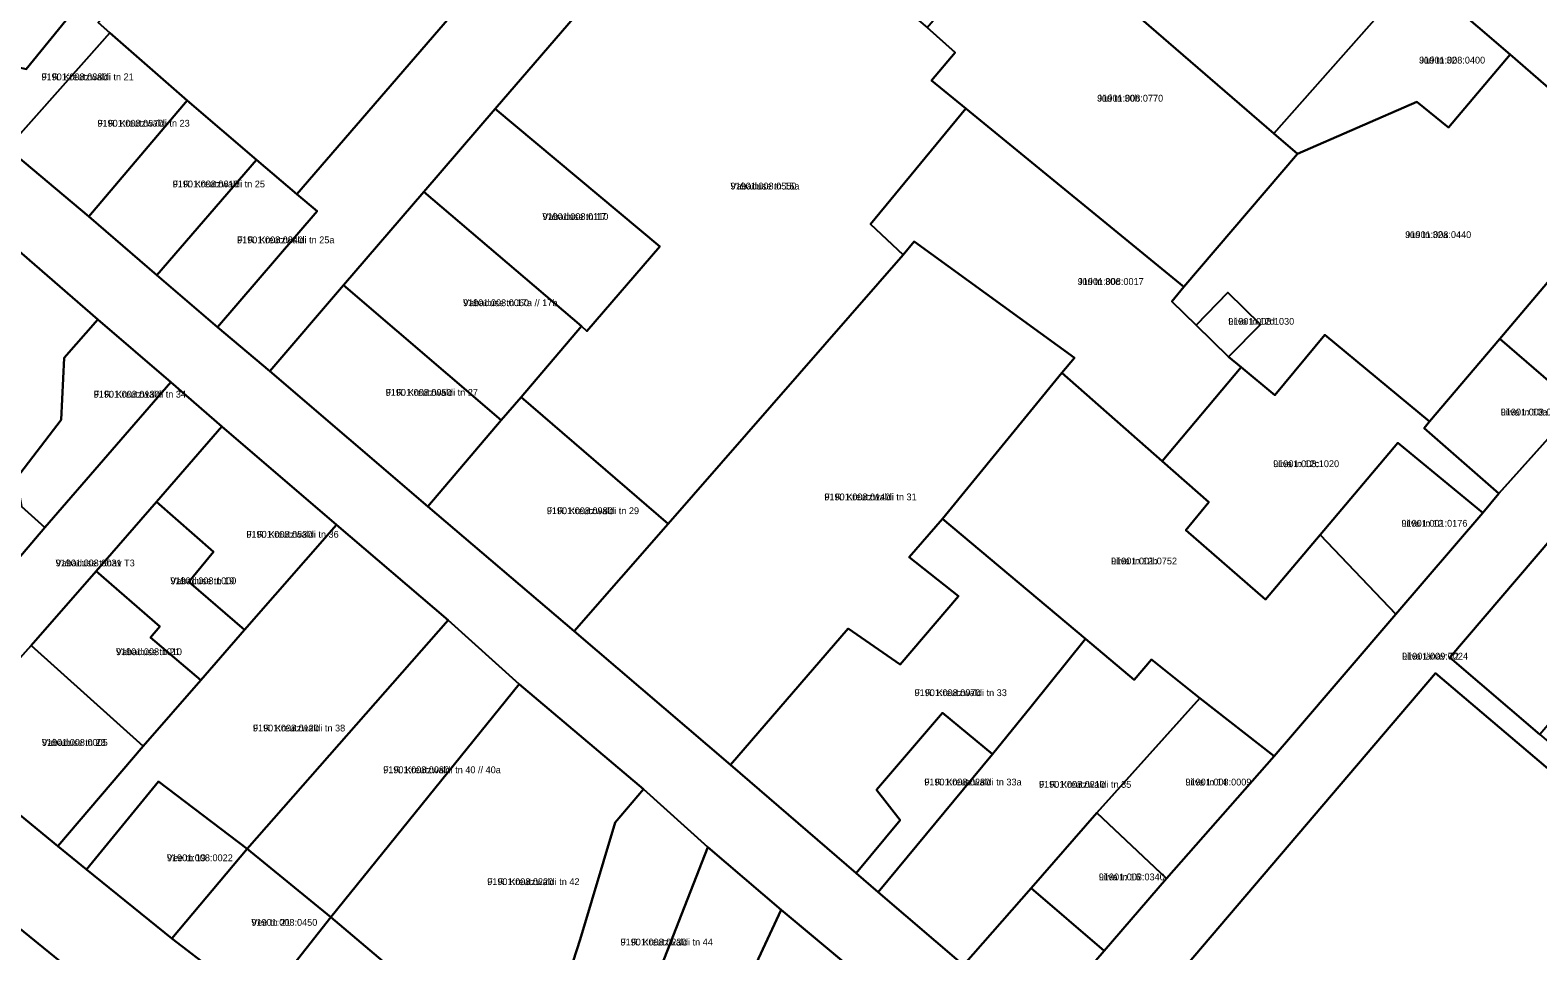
# Model space of a CAD drawing. Extents: x 675810 to 681273, y 6411190 to 6417565.
# Drawn here: x 677826.5 to 678158, y 6415256.1 to 6415458.6 of the extents above; entities that cross this region are included whole.
import ezdxf

# ---------------------------------------------------------------- set-up
doc = ezdxf.new("R2010")
doc.units = 0
for name, color, linetype in [('L_AADRESS', 7, 'Continuous'), ('PIIR', 7, 'Continuous'), ('TUNNUS', 7, 'Continuous')]:
    doc.layers.add(name, color=color, linetype=linetype)

msp = doc.modelspace()

# ---------------------------------------------------------------- linework, layer by layer
at = {"layer": 'PIIR'}
for points in [[(678181.09, 6415427.91), (678151.94, 6415453.26), (678131.07, 6415471.16), (678101.64, 6415496.5), (678070.82, 6415461.05), (678066.65, 6415464.64), (678097.47, 6415500.09), (678064.7, 6415528.45), (678029.89, 6415558.54), (678018.89, 6415568.59), (678010.38, 6415575.72), (677983.48, 6415598.78), (677963.18, 6415616.09), (677950.54, 6415626.89), (677940.26, 6415635.63), (677918.32, 6415654.28), (677884.76, 6415683.55), (677867.43, 6415698.31), (677831.96, 6415720.82), (677830.81, 6415727.16), (677801.5, 6415752.2)], [(677821.56, 6415432.66), (677839.41, 6415417.62), (677854.36, 6415404.7), (677867.67, 6415393.29), (677879.19, 6415383.64), (677913.91, 6415353.85), (677946.15, 6415326.41), (677980.48, 6415297.04), (678008.08, 6415273.19), (678012.96, 6415269), (678031.73, 6415252.94)], [(678014.26, 6415246.19), (677991.64, 6415265.17), (677975.47, 6415278.9), (677961.35, 6415291.71), (677934.03, 6415314.81), (677918.38, 6415328.82), (677893.85, 6415349.8), (677868.64, 6415371.47), (677857.43, 6415381.2), (677841.37, 6415395.02), (677809, 6415423.1)], [(677806.4, 6415300.64), (677832.58, 6415279.14), (677838.91, 6415273.98), (677857.64, 6415258.81), (677877.18, 6415243.9), (677895.15, 6415228.47), (677913.61, 6415213.61), (677932.62, 6415198.39), (677951.06, 6415183.53), (677965.28, 6415172.19), (677980.8, 6415159.74), (677968.44, 6415145.74), (677954, 6415157.96), (677905, 6415195.77), (677894.7, 6415183.14), (677886.73, 6415189.56), (677881.49, 6415183.06), (677872.93, 6415190.08), (677875.38, 6415200.45), (677884.79, 6415212.15), (677874.3, 6415220.63), (677833.78, 6415253.28), (677793.94, 6415285.62)]]:
    msp.add_lwpolyline(points, dxfattribs=at)
for points in [[(677939.15, 6415495.17), (677942.44, 6415488.99), (677885.15, 6415422.56), (677876.27, 6415430.13), (677861.05, 6415443.12), (677844.04, 6415458.03), (677841.47, 6415460.28), (677849.59, 6415469.04), (677858, 6415478.15), (677841.91, 6415492.28), (677783.11, 6415541.62), (677793.25, 6415553.63), (677795.68, 6415551.77), (677812.82, 6415571.64), (677842.69, 6415606.39), (677844.64, 6415608.67), (677849.65, 6415604.71), (677905.42, 6415560.52), (677907.63, 6415562.8), (677911.67, 6415559.3), (677933.66, 6415540.22), (677949.24, 6415526.71), (677959.46, 6415517.95)], [(678018.89, 6415568.59), (678029.89, 6415558.54), (678006.85, 6415531.85), (677980.38, 6415501.17), (677968.13, 6415486.99), (677928.73, 6415441.3), (677913.03, 6415423.03), (677895.43, 6415402.54), (677879.19, 6415383.64), (677867.67, 6415393.29), (677889.64, 6415418.81), (677885.15, 6415422.56), (677942.44, 6415488.99), (677947.03, 6415485.15), (677968.7, 6415510.02), (677979.77, 6415522.93), (677996.11, 6415542.02)], [(678101.64, 6415496.5), (678131.07, 6415471.16), (678099.98, 6415435.92), (678070.82, 6415461.05)], [(677849.59, 6415469.04), (677844.71, 6415473.53), (677825.64, 6415450.04), (677815.63, 6415452.36), (677808.38, 6415444), (677806.89, 6415445.16), (677829.39, 6415475.44), (677841.91, 6415492.28), (677858, 6415478.15)], [(677968.13, 6415486.99), (677976.68, 6415479.77), (677983.79, 6415482.8), (678000.6, 6415478.81), (678023.7, 6415459.23), (678029.87, 6415453.73), (678024.65, 6415447.54), (678032.24, 6415441.38), (678011.23, 6415415.93), (678018.43, 6415409.23), (677966.75, 6415350.05), (677934.44, 6415377.93), (677947.73, 6415393.51), (677948.93, 6415392.45), (677964.97, 6415411.06), (677928.73, 6415441.3)], [(678024.65, 6415447.54), (678029.87, 6415453.73), (678023.7, 6415459.23), (678030.59, 6415467.34), (678044.62, 6415483.63), (678066.65, 6415464.64), (678070.82, 6415461.05), (678099.98, 6415435.92), (678105.17, 6415431.39), (678080.12, 6415402.19), (678032.24, 6415441.38)], [(677849.59, 6415469.04), (677841.47, 6415460.28), (677844.04, 6415458.03), (677838.9, 6415452.24), (677821.56, 6415432.66), (677808.38, 6415444), (677815.63, 6415452.36), (677825.64, 6415450.04), (677844.71, 6415473.53)], [(678099.98, 6415435.92), (678131.07, 6415471.16), (678151.94, 6415453.26), (678138.38, 6415437.18), (678131.41, 6415442.85), (678105.17, 6415431.39)], [(677838.9, 6415452.24), (677844.04, 6415458.03), (677861.05, 6415443.12), (677839.41, 6415417.62), (677821.56, 6415432.66)], [(678138.38, 6415437.18), (678151.94, 6415453.26), (678181.09, 6415427.91), (678149.63, 6415390.76), (678134.18, 6415372.53), (678111.15, 6415391.61), (678100.19, 6415378.37), (678092.79, 6415384.48), (678090.01, 6415386.76), (678096.98, 6415393.88), (678089.85, 6415400.89), (678082.84, 6415393.75), (678077.52, 6415398.96), (678080.12, 6415402.19), (678105.17, 6415431.39), (678131.41, 6415442.85)], [(677876.27, 6415430.13), (677854.36, 6415404.7), (677839.41, 6415417.62), (677861.05, 6415443.12)], [(677928.73, 6415441.3), (677964.97, 6415411.06), (677948.93, 6415392.45), (677947.73, 6415393.51), (677913.03, 6415423.03)], [(678032.24, 6415441.38), (678080.12, 6415402.19), (678077.52, 6415398.96), (678082.84, 6415393.75), (678090.01, 6415386.76), (678092.79, 6415384.48), (678075.37, 6415363.8), (678053.33, 6415383.28), (678056.1, 6415386.59), (678020.86, 6415412.13), (678018.43, 6415409.23), (678011.23, 6415415.93)], [(677885.15, 6415422.56), (677889.64, 6415418.81), (677867.67, 6415393.29), (677854.36, 6415404.7), (677876.27, 6415430.13)], [(678149.63, 6415390.76), (678181.09, 6415427.91), (678198.81, 6415413.28), (678166.7, 6415375.98)], [(677809, 6415423.1), (677841.37, 6415395.02), (677834.02, 6415386.52), (677833.31, 6415372.88), (677823.52, 6415360.05), (677824.57, 6415353.84), (677829.76, 6415349.23), (677814.91, 6415331.84), (677791.89, 6415350.81), (677789.19, 6415347.45), (677772.54, 6415327.91), (677767.49, 6415333.18), (677779.28, 6415346.77), (677778.51, 6415356.3), (677765.65, 6415367.78), (677757.14, 6415375.49), (677782.3, 6415404.17), (677787.95, 6415399.31)], [(677895.43, 6415402.54), (677913.03, 6415423.03), (677947.73, 6415393.51), (677934.44, 6415377.93), (677930.08, 6415372.81)], [(678198.81, 6415413.28), (678208.34, 6415402.14), (678200.49, 6415393.13), (678164.36, 6415350.68), (678161.07, 6415346.92), (678138.62, 6415320.63), (678158.43, 6415303.7), (678172.98, 6415291.47), (678169.9, 6415287.94), (678135.46, 6415317.19), (678080.44, 6415252.61), (678073.13, 6415244.08), (678060, 6415228.7), (678047.94, 6415239.03), (678062.66, 6415256.13), (678076.36, 6415272.05), (678099.99, 6415298.95), (678104.07, 6415303.65), (678126.77, 6415330.16), (678145.87, 6415352.47), (678149.44, 6415356.72), (678166.7, 6415375.98)], [(678006.32, 6415327.04), (677980.48, 6415297.04), (677946.15, 6415326.41), (677966.75, 6415350.05), (678018.43, 6415409.23), (678020.86, 6415412.13), (678056.1, 6415386.59), (678053.33, 6415383.28), (678027.13, 6415351.11), (678019.77, 6415342.72), (678030.58, 6415334.12), (678017.77, 6415319.08)], [(677879.19, 6415383.64), (677895.43, 6415402.54), (677930.08, 6415372.81), (677913.91, 6415353.85)], [(678082.84, 6415393.75), (678089.85, 6415400.89), (678096.98, 6415393.88), (678090.01, 6415386.76)], [(677841.37, 6415395.02), (677857.43, 6415381.2), (677829.76, 6415349.23), (677824.57, 6415353.84), (677823.52, 6415360.05), (677833.31, 6415372.88), (677834.02, 6415386.52)], [(678127.24, 6415367.84), (678110.14, 6415347.6), (678098.08, 6415333.41), (678080.62, 6415348.67), (678085.64, 6415354.81), (678075.37, 6415363.8), (678092.79, 6415384.48), (678100.19, 6415378.37), (678111.15, 6415391.61), (678134.18, 6415372.53), (678132.96, 6415371.08), (678149.44, 6415356.72), (678145.87, 6415352.47)], [(678166.7, 6415375.98), (678149.44, 6415356.72), (678132.96, 6415371.08), (678134.18, 6415372.53), (678149.63, 6415390.76)], [(677857.43, 6415381.2), (677868.64, 6415371.47), (677854.25, 6415354.9), (677841, 6415339.65), (677826.76, 6415323.27), (677806.4, 6415300.64), (677795.57, 6415309.3), (677812.73, 6415329.11), (677814.91, 6415331.84), (677829.76, 6415349.23)], [(678027.13, 6415351.11), (678053.33, 6415383.28), (678075.37, 6415363.8), (678085.64, 6415354.81), (678080.62, 6415348.67), (678098.08, 6415333.41), (678110.14, 6415347.6), (678126.77, 6415330.16), (678104.07, 6415303.65), (678099.99, 6415298.95), (678083.66, 6415311.71), (678073.05, 6415320.22), (678069.24, 6415315.72), (678058.57, 6415324.78)], [(677930.08, 6415372.81), (677934.44, 6415377.93), (677966.75, 6415350.05), (677946.15, 6415326.41), (677913.91, 6415353.85)], [(677854.25, 6415354.9), (677868.64, 6415371.47), (677893.85, 6415349.8), (677873.66, 6415326.69), (677861.36, 6415337.3), (677866.83, 6415343.9)], [(678126.77, 6415330.16), (678110.14, 6415347.6), (678127.24, 6415367.84), (678145.87, 6415352.47)], [(677841, 6415339.65), (677854.25, 6415354.9), (677866.83, 6415343.9), (677861.36, 6415337.3), (677873.66, 6415326.69), (677864.01, 6415315.65), (677852.97, 6415325.01), (677855.04, 6415327.45)], [(678006.32, 6415327.04), (678017.77, 6415319.08), (678030.58, 6415334.12), (678019.77, 6415342.72), (678027.13, 6415351.11), (678058.57, 6415324.78), (678046.57, 6415309.87), (678038.09, 6415299.36), (678027.12, 6415308.45), (678012.55, 6415291.51), (678017.76, 6415284.84), (678008.08, 6415273.19), (677980.48, 6415297.04)], [(677918.38, 6415328.82), (677874.22, 6415278.56), (677854.75, 6415293.36), (677838.91, 6415273.98), (677832.58, 6415279.14), (677851.33, 6415301.12), (677864.01, 6415315.65), (677873.66, 6415326.69), (677893.85, 6415349.8)], [(678158.43, 6415303.7), (678138.62, 6415320.63), (678161.07, 6415346.92), (678181.04, 6415330.16)], [(677826.76, 6415323.27), (677841, 6415339.65), (677855.04, 6415327.45), (677852.97, 6415325.01), (677864.01, 6415315.65), (677851.33, 6415301.12)], [(677918.38, 6415328.82), (677934.03, 6415314.81), (677892.64, 6415263.56), (677874.22, 6415278.56)], [(678012.96, 6415269), (678038.09, 6415299.36), (678046.57, 6415309.87), (678058.57, 6415324.78), (678069.24, 6415315.72), (678073.05, 6415320.22), (678083.66, 6415311.71), (678061.03, 6415286.5), (678046.56, 6415269.92), (678031.73, 6415252.94)], [(677826.76, 6415323.27), (677851.33, 6415301.12), (677832.58, 6415279.14), (677806.4, 6415300.64)], [(678135.46, 6415317.19), (678169.9, 6415287.94), (678179.14, 6415279.62), (678203, 6415258.09), (678249.44, 6415220.06), (678215.92, 6415178.31), (678209.26, 6415184.48), (678200.6, 6415192.59), (678191.04, 6415201.02), (678168.78, 6415218.8), (678152.86, 6415231.73), (678132.93, 6415246.21), (678116.26, 6415223.58), (678093.94, 6415241.63), (678080.44, 6415252.61)], [(677892.64, 6415263.56), (677934.03, 6415314.81), (677961.35, 6415291.71), (677955.15, 6415284.36), (677947.4, 6415258.61), (677937.16, 6415226.86), (677929.54, 6415233.01), (677910.72, 6415248.23)], [(678083.66, 6415311.71), (678099.99, 6415298.95), (678076.36, 6415272.05), (678061.03, 6415286.5)], [(678012.96, 6415269), (678008.08, 6415273.19), (678017.76, 6415284.84), (678012.55, 6415291.51), (678027.12, 6415308.45), (678038.09, 6415299.36)], [(677854.75, 6415293.36), (677874.22, 6415278.56), (677857.64, 6415258.81), (677838.91, 6415273.98)], [(677975.47, 6415278.9), (677962.72, 6415246.32), (677951.38, 6415215.39), (677948.28, 6415217.88), (677937.16, 6415226.86), (677947.4, 6415258.61), (677955.15, 6415284.36), (677961.35, 6415291.71)], [(677793.94, 6415285.62), (677833.78, 6415253.28), (677776.13, 6415184.33), (677736.95, 6415218.9)], [(678046.56, 6415269.92), (678061.03, 6415286.5), (678076.36, 6415272.05), (678062.66, 6415256.13)], [(677892.64, 6415263.56), (677877.18, 6415243.9), (677857.64, 6415258.81), (677874.22, 6415278.56)], [(677991.64, 6415265.17), (677972.12, 6415223.24), (677963.91, 6415205.32), (677951.38, 6415215.39), (677962.72, 6415246.32), (677975.47, 6415278.9)], [(678046.56, 6415269.92), (678062.66, 6415256.13), (678047.94, 6415239.03), (678031.73, 6415252.94)], [(677991.64, 6415265.17), (678007.94, 6415251.52), (677988.71, 6415228.09), (677998.61, 6415221.54), (677991.52, 6415210.48), (677972.12, 6415223.24)], [(677910.72, 6415248.23), (677895.15, 6415228.47), (677877.18, 6415243.9), (677892.64, 6415263.56)]]:
    msp.add_lwpolyline(points, close=True, dxfattribs=at)

# ---------------------------------------------------------------- texts
at = {"layer": 'L_AADRESS'}
for s, p in [('Jüri tn 32', (678131.9, 6415451.28)), ('F. R. Kreutzwaldi tn 21', (677828.99, 6415447.6)), ('Jüri tn 30b', (678061.11, 6415442.91)), ('F. R. Kreutzwaldi tn 23', (677841.3, 6415437.4)), ('F. R. Kreutzwaldi tn 25', (677857.84, 6415424.04)), ('Vabaduse tn 15a', (677980.48, 6415423.58)), ('Vabaduse tn 17', (677939.13, 6415416.88)), ('F. R. Kreutzwaldi tn 25a', (677872, 6415411.75)), ('Jüri tn 32a', (678128.84, 6415412.9)), ('Jüri tn 30c', (678056.83, 6415402.59)), ('Vabaduse tn 17a // 17b', (677921.68, 6415397.92)), ('Liiva tn 12d', (678089.92, 6415393.83)), ('F. R. Kreutzwaldi tn 34', (677840.48, 6415377.8)), ('F. R. Kreutzwaldi tn 27', (677904.67, 6415378.2)), ('Liiva tn 10a', (678149.83, 6415373.87)), ('Liiva tn 12c', (678099.79, 6415362.51)), ('F. R. Kreutzwaldi tn 29', (677940.09, 6415352.17)), ('F. R. Kreutzwaldi tn 31', (678001.12, 6415355.21)), ('Liiva tn 12', (678128, 6415349.41)), ('F. R. Kreutzwaldi tn 36', (677874.05, 6415346.98)), ('Vabaduse tänav T3', (677832.11, 6415340.68)), ('Liiva tn 12b', (678064.16, 6415341.12)), ('Vabaduse tn 19', (677857.33, 6415336.76)), ('Vabaduse tn 21', (677845.38, 6415321.16)), ('Liiva tänav T2', (678128.14, 6415320.18)), ('F. R. Kreutzwaldi tn 33', (678020.95, 6415312.15)), ('F. R. Kreutzwaldi tn 38', (677875.48, 6415304.38)), ('Vabaduse tn 23', (677829.07, 6415301.21)), ('F. R. Kreutzwaldi tn 40 // 40a', (677904.12, 6415295.19)), ('F. R. Kreutzwaldi tn 33a', (678023.09, 6415292.5)), ('Liiva tn 14', (678080.51, 6415292.49)), ('F. R. Kreutzwaldi tn 35', (678048.31, 6415291.98)), ('Vee tn 19', (677856.56, 6415275.83)), ('F. R. Kreutzwaldi tn 42', (677927, 6415270.58)), ('Liiva tn 16', (678061.46, 6415271.63)), ('Vee tn 21', (677875.14, 6415261.63)), ('F. R. Kreutzwaldi tn 44', (677956.31, 6415257.3))]:
    msp.add_text(s, height=1.5, dxfattribs=at).set_placement(p)
at = {"layer": 'TUNNUS'}
for s, p in [('91901:008:0400', (678131.9, 6415451.28)), ('91901:008:0380', (677828.99, 6415447.6)), ('91901:008:0770', (678061.11, 6415442.91)), ('91901:008:0570', (677841.3, 6415437.4)), ('91901:008:0610', (677857.84, 6415424.04)), ('91901:008:0550', (677980.48, 6415423.58)), ('91901:008:0110', (677939.13, 6415416.88)), ('91901:008:0840', (677872, 6415411.75)), ('91901:008:0440', (678128.84, 6415412.9)), ('91901:008:0017', (678056.83, 6415402.59)), ('91901:008:0060', (677921.68, 6415397.92)), ('91901:008:1030', (678089.92, 6415393.83)), ('91901:008:0130', (677840.48, 6415377.8)), ('91901:008:0050', (677904.67, 6415378.2)), ('91901:008:0850', (678149.83, 6415373.87)), ('91901:008:1020', (678099.79, 6415362.51)), ('91901:008:0980', (677940.09, 6415352.17)), ('91901:008:0140', (678001.12, 6415355.21)), ('91901:001:0176', (678128, 6415349.41)), ('91901:008:0530', (677874.05, 6415346.98)), ('91901:008:0031', (677832.11, 6415340.68)), ('91901:001:0752', (678064.16, 6415341.12)), ('91901:008:1000', (677857.33, 6415336.76)), ('91901:008:1010', (677845.38, 6415321.16)), ('91901:009:0024', (678128.14, 6415320.18)), ('91901:008:0070', (678020.95, 6415312.15)), ('91901:008:0120', (677875.48, 6415304.38)), ('91901:008:0005', (677829.07, 6415301.21)), ('91901:008:0080', (677904.12, 6415295.19)), ('91901:008:0280', (678023.09, 6415292.5)), ('91901:008:0009', (678080.51, 6415292.49)), ('91901:008:0210', (678048.31, 6415291.98)), ('91901:008:0022', (677856.56, 6415275.83)), ('91901:008:0220', (677927, 6415270.58)), ('91901:008:0340', (678061.46, 6415271.63)), ('91901:008:0450', (677875.14, 6415261.63)), ('91901:008:0230', (677956.31, 6415257.3))]:
    msp.add_text(s, height=1.5, dxfattribs=at).set_placement(p)

doc.saveas('drawing.dxf')
